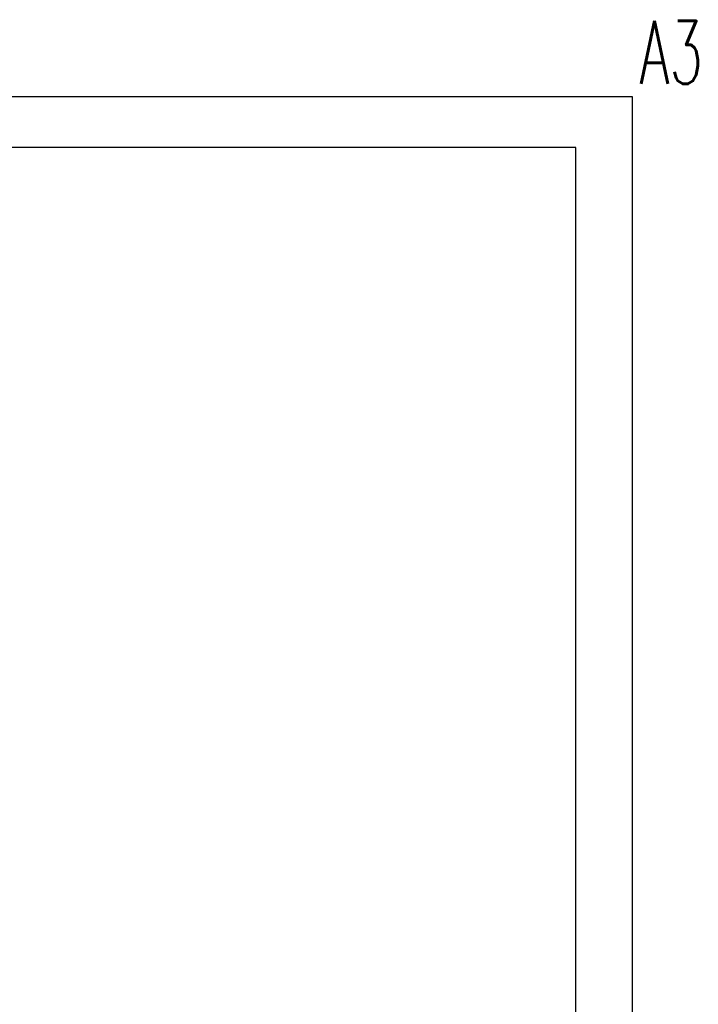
# Model space of a CAD drawing. Header units: millimetres. Extents: x 262469 to 275208, y -32539 to 9411.
# Tile 390 of 428: x 269967 to 271043, y -13320 to -11759. Entities that reach past the tile are written whole.
import ezdxf

# ---------------------------------------------------------------- set-up
doc = ezdxf.new("R2010")
doc.units = ezdxf.units.MM
doc.header["$LTSCALE"] = 100
doc.layers.add('$ IE TABELA', color=7, linetype='Continuous')
doc.layers.add('$ IE_TABELA', color=7, linetype='Continuous')
doc.styles.add('ROMANS', font='romans', dxfattribs={"width": 0.8})

# ---------------------------------------------------------------- blocks, each defined once
blk = doc.blocks.new('a3eee')
at = {"layer": '$ IE TABELA'}
for p, q in [((23930.8, 4176.8), (19730.8, 4176.8)), ((23930.8, 1206.8), (23930.8, 4176.8)), ((23840.8, 4096.8), (19890.8, 4096.8)), ((23840.8, 1286.8), (23840.8, 4096.8))]:
    blk.add_line(p, q, dxfattribs=at)
at = {"layer": '$ IE TABELA', "style": 'ROMANS', "width": 0.6168}
blk.add_text('A3', height=100, dxfattribs=at).set_placement((23941.8, 4197.5))

msp = doc.modelspace()

# ---------------------------------------------------------------- block references
at = {"layer": '$ IE_TABELA', "color": 2}
msp.add_blockref('a3eee', (247008.1, -16058.5), dxfattribs=at)

doc.saveas('drawing.dxf')
